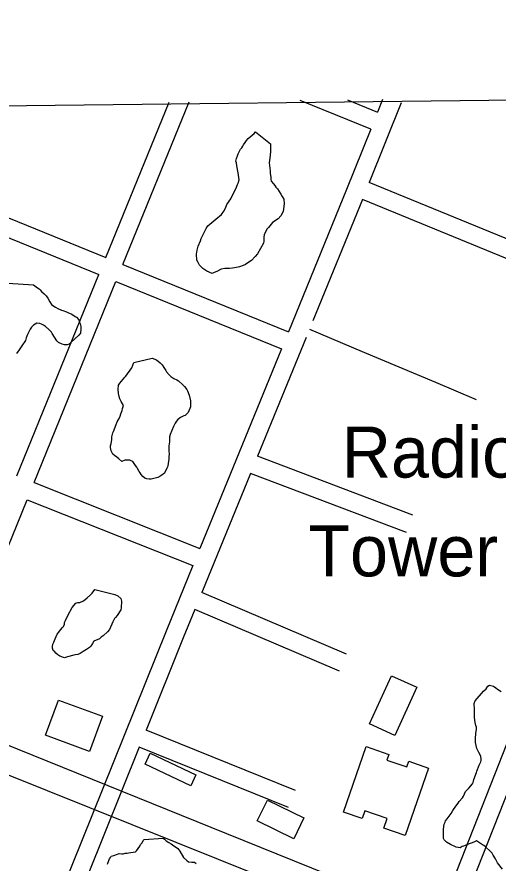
# Model space of a CAD drawing. Extents: x 3677843 to 3715951, y 511991 to 537744.
# Drawn here: x 3700987 to 3701769, y 534574 to 535951 of the extents above; entities that cross this region are included whole.
import ezdxf

# ---------------------------------------------------------------- set-up
doc = ezdxf.new("R2010")
doc.units = 0
for name, color, linetype in [('V-BLDG-OTLN', 7, 'Continuous'), ('V-GRID-FRAM', 7, 'Continuous'), ('V-ROAD-CNTR', 7, 'Continuous'), ('V-SITE-VEGE', 7, 'Continuous'), ('V-TOPO-TOWR-IDEN', 7, 'Continuous')]:
    doc.layers.add(name, color=color, linetype=linetype)

msp = doc.modelspace()

# ---------------------------------------------------------------- linework, layer by layer
at = {"layer": 'V-BLDG-OTLN'}
for points in [[(3701560.1, 534800.9), (3701595.7, 534879.1), (3701636.9, 534860.4), (3701601.4, 534782.1)], [(3701125.8, 534813.3), (3701104.7, 534756.1), (3701033.5, 534782.4), (3701054.7, 534839.6)], [(3701618, 534619.1), (3701583.2, 534631.2), (3701588.6, 534646.9), (3701552.3, 534659.5), (3701548, 534646.9), (3701518, 534657.3), (3701554.9, 534764), (3701591.7, 534751.2), (3701588.5, 534741.9), (3701620.7, 534730.7), (3701623.8, 534739.9), (3701656, 534728.8)], [(3701203.8, 534753.4), (3701278, 534718), (3701269.4, 534699.8), (3701195.2, 534735.2)], [(3701394, 534676.8), (3701453.4, 534647.9), (3701436.9, 534613.9), (3701377.5, 534642.8)]]:
    msp.add_lwpolyline(points, close=True, dxfattribs=at)
at = {"layer": 'V-GRID-FRAM'}
msp.add_lwpolyline([(3681899.6, 535587.1), (3713561.2, 535950.9), (3713778.1, 517769.3), (3682100.6, 517405.3), (3681899.6, 535587.1)], dxfattribs=at)
at = {"layer": 'V-ROAD-CNTR'}
for points in [[(3701014.2, 532762.3), (3701320.6, 533521.6), (3701656.1, 534363.2), (3701858.9, 534878.1), (3702122.5, 535536), (3702238.7, 535824.9)], [(3701480.4, 534003.5), (3701628.2, 534374.2), (3701831, 534889.1), (3702094.6, 535547.2), (3702205.5, 535822.9)], [(3701131.4, 535559.6), (3701234.2, 535812.5)], [(3701159.1, 535548.3), (3701266.7, 535812.9)], [(3701562, 535768.2), (3701447.1, 535815)], [(3701524.5, 535815.9), (3701573.2, 535796.1)], [(3701611.5, 535811.1), (3701559.7, 535681.6)], [(3701581.3, 535816.5), (3701573.2, 535796.1)], [(3701562, 535768.2), (3701522.8, 535670.3), (3701428.3, 535438.6)], [(3700858.4, 535670.8), (3701131.4, 535559.6)], [(3701825.6, 535572.6), (3701559.7, 535681.6)], [(3700847.1, 535643), (3701120.1, 535531.8)], [(3701548.5, 535653.7), (3701468, 535456.4)], [(3701814.2, 535544.8), (3701548.5, 535653.7)], [(3701159.1, 535548.3), (3701428.3, 535438.6)], [(3700987, 535204.3), (3701120.1, 535531.8)], [(3701014.9, 535193.3), (3701147.8, 535520.5)], [(3701147.8, 535520.5), (3701417, 535410.8)], [(3701462.6, 535443.2), (3701548.1, 535406.8), (3701667.1, 535356.5), (3701733.6, 535328.5)], [(3701457, 535429.5), (3701378, 535236.1)], [(3701417, 535410.8), (3701284.5, 535086.2)], [(3701630.6, 535140.5), (3701378, 535236.1)], [(3701366.7, 535208.3), (3701287.7, 535014.7)], [(3701620, 535112.4), (3701366.7, 535208.3)], [(3701014.9, 535193.3), (3701284.5, 535086.2)], [(3700725.4, 534466), (3700947.5, 535027.6), (3701003.6, 535165.5)], [(3701003.6, 535165.5), (3701273.1, 535058.4)], [(3701273.1, 535058.4), (3701229.6, 534951.8), (3700990, 534356)], [(3701522.9, 534914.1), (3701287.7, 535014.7)], [(3701276.4, 534986.9), (3701257.4, 534940.6), (3701197.1, 534790.5)], [(3701511.1, 534886.5), (3701276.4, 534986.9)], [(3701770.9, 534443), (3701327.9, 534621.8), (3700502.6, 534955.7)], [(3701733, 534411.9), (3700477.5, 534916.2)], [(3701439.7, 534692.3), (3701197.1, 534790.5)], [(3701185.9, 534762.7), (3701017.7, 534344.5)], [(3701428.4, 534664.5), (3701185.9, 534762.7)]]:
    msp.add_lwpolyline(points, dxfattribs=at)
at = {"layer": 'V-SITE-VEGE'}
for points in [[(3701374.6, 535764), (3701399.2, 535744.3), (3701399.2, 535738.9), (3701399.2, 535731.2), (3701398.1, 535720.9), (3701397, 535713.8), (3701398.6, 535700.7), (3701398.6, 535696.9), (3701399.7, 535689.8), (3701399.7, 535687.1), (3701400.2, 535683.8), (3701404, 535679.4), (3701406.2, 535676.7), (3701407.9, 535674), (3701410.6, 535671.2), (3701416, 535662.5), (3701418.2, 535658.7), (3701420.9, 535654.3), (3701421.5, 535646.7), (3701419.8, 535634.2), (3701416, 535627.1), (3701411.6, 535622.7), (3701402.4, 535616.2), (3701395.8, 535608.5), (3701393.1, 535605.8), (3701388.7, 535596.5), (3701388.2, 535592.7), (3701388.2, 535586.2), (3701387.6, 535582.9), (3701377.8, 535565.5), (3701374, 535561.1), (3701368, 535554.5), (3701365.8, 535552.9), (3701358.7, 535548), (3701354.9, 535546.4), (3701348.9, 535544.2), (3701346.7, 535543.6), (3701337.4, 535542), (3701332.5, 535541.5), (3701324.9, 535541.5), (3701318.9, 535540.4), (3701311.8, 535536.6), (3701307.4, 535534.9), (3701304.2, 535533.3), (3701295.4, 535537.1), (3701292.2, 535539.3), (3701289.4, 535541.5), (3701284, 535547), (3701281.3, 535551.3), (3701279.6, 535555.1), (3701279.1, 535565), (3701280.2, 535571.5), (3701281.8, 535578), (3701285.1, 535586.8), (3701286.7, 535590.6), (3701294.4, 535606.9), (3701297.1, 535611.3), (3701310.2, 535621.7), (3701319.5, 535629.3), (3701323.3, 535634.7), (3701326, 535639.7), (3701328.2, 535645.7), (3701334.8, 535654.9), (3701336.4, 535658.7), (3701342.9, 535671.3), (3701345.7, 535678.4), (3701346.8, 535680.6), (3701348.4, 535686), (3701347.3, 535693.6), (3701346.8, 535697.5), (3701344.6, 535708.9), (3701344.1, 535713.3), (3701343, 535716), (3701344.1, 535720.4), (3701345.7, 535724.7), (3701346.8, 535728), (3701350.6, 535735.6), (3701352.8, 535737.8), (3701353.9, 535740.5), (3701355.5, 535742.7), (3701357.7, 535746.5), (3701359.9, 535749.8), (3701362.6, 535753.1), (3701372.4, 535761.3)], [(3701177, 535388.8), (3701207, 535395.9), (3701213.6, 535393.2), (3701219.6, 535388.3), (3701222.8, 535385), (3701225.5, 535380.6), (3701228.8, 535375.7), (3701229.9, 535373.5), (3701234.3, 535368.6), (3701237, 535365.9), (3701241.9, 535362.6), (3701246.8, 535360.4), (3701249.5, 535358.8), (3701256.6, 535352.2), (3701259.4, 535349.5), (3701263.2, 535344.6), (3701264.3, 535342.4), (3701267, 535335.3), (3701269.2, 535326.6), (3701269.2, 535316.8), (3701265.3, 535307.5), (3701260.4, 535302.6), (3701258.2, 535302.1), (3701252.8, 535299.3), (3701247.9, 535295.5), (3701246.2, 535293.3), (3701244.1, 535290.1), (3701241.3, 535284.6), (3701235.9, 535271.5), (3701234.8, 535267.7), (3701234.8, 535259), (3701234.2, 535256.8), (3701233.7, 535252.4), (3701233.7, 535244.3), (3701234.2, 535239.9), (3701233.7, 535235), (3701233.7, 535231.7), (3701233.1, 535227.9), (3701232.6, 535225.2), (3701232, 535220.3), (3701230.9, 535217), (3701227.1, 535208.8), (3701221.1, 535204.5), (3701216.2, 535201.7), (3701205.3, 535199), (3701202, 535199), (3701198.2, 535199.6), (3701194.9, 535200.6), (3701191.7, 535203.4), (3701188.9, 535206.6), (3701187.3, 535209.4), (3701185.7, 535211.6), (3701182.9, 535216.5), (3701181.8, 535218.7), (3701179.7, 535221.4), (3701175.3, 535227.4), (3701172.6, 535229), (3701170.4, 535229.6), (3701162.2, 535229.6), (3701157.3, 535227.9), (3701152.4, 535231.8), (3701149.1, 535234.5), (3701145.3, 535237.2), (3701143.1, 535239.4), (3701139.9, 535244.8), (3701138.8, 535250.3), (3701139.3, 535253), (3701139.9, 535256.8), (3701141.5, 535262.8), (3701141.5, 535267.8), (3701143.1, 535274.3), (3701144.2, 535276.5), (3701148.1, 535287.9), (3701149.7, 535292.3), (3701153, 535297.8), (3701154.6, 535301.6), (3701155.7, 535305.4), (3701157.9, 535310.8), (3701158.4, 535314.1), (3701160.1, 535319), (3701156.3, 535325), (3701154.1, 535329.4), (3701153, 535333.2), (3701151.9, 535338.1), (3701151.4, 535345.2), (3701151.9, 535351.7), (3701154.1, 535355), (3701162.3, 535364.8), (3701163.9, 535366.5), (3701173.7, 535380.1)], [(3701113.6, 535019.6), (3701146.3, 535011.4), (3701151.2, 535009.2), (3701155.6, 535004.9), (3701156.7, 535000.5), (3701156.6, 534989.6), (3701155.6, 534986.3), (3701150.1, 534977), (3701147.4, 534973.8), (3701145.7, 534972.1), (3701143, 534966.7), (3701137.5, 534954.1), (3701134.3, 534950.3), (3701127.2, 534943.8), (3701123.9, 534941.6), (3701121.2, 534938.9), (3701111.9, 534935.1), (3701109.7, 534931.8), (3701107, 534927.4), (3701104.8, 534925.2), (3701099.9, 534922), (3701094.4, 534918.7), (3701089.5, 534915.4), (3701085.7, 534913.8), (3701081.9, 534913.3), (3701079.7, 534912.7), (3701069.3, 534910), (3701064.4, 534908.4), (3701061.2, 534909.4), (3701056.8, 534911.1), (3701053.5, 534913.3), (3701050.3, 534916), (3701048.6, 534918.2), (3701045.9, 534920.4), (3701044.8, 534924.2), (3701044.8, 534926.9), (3701045.4, 534930.7), (3701047, 534933.5), (3701049.2, 534938.9), (3701052.5, 534946.5), (3701055.2, 534949.8), (3701057.9, 534953.6), (3701061.2, 534957.4), (3701062.8, 534959.1), (3701064.5, 534962.9), (3701064.5, 534965.6), (3701066.1, 534968.9), (3701069.9, 534977.1), (3701076.5, 534990.2), (3701082.5, 534997.3), (3701085.7, 534998.3), (3701089, 534998.3), (3701095, 535001.1), (3701101, 535006), (3701106.5, 535010.9), (3701109.2, 535013.6)]]:
    msp.add_lwpolyline(points, close=True, dxfattribs=at)
for points in [[(3700972, 535517.6), (3701014, 535514.9), (3701020.5, 535510), (3701023.3, 535508.3), (3701024.9, 535506.7), (3701027.1, 535504), (3701031.4, 535500.2), (3701034.7, 535496.9), (3701037.4, 535493.6), (3701040.2, 535487.6), (3701042.9, 535483.2), (3701045.6, 535481.6), (3701049.4, 535478.9), (3701053.2, 535476.7), (3701059.2, 535474), (3701061.4, 535473.4), (3701067.4, 535471.2), (3701069.6, 535470.1), (3701076.1, 535467.4), (3701081.6, 535463.6), (3701083.8, 535462.5), (3701087.6, 535458.1), (3701089.2, 535452.7), (3701090.3, 535450.5), (3701090.9, 535446.1), (3701090.9, 535443.4), (3701090.3, 535436.3), (3701087.6, 535433), (3701074.5, 535421.1), (3701071.8, 535418.3), (3701068.5, 535417.2), (3701064.1, 535417.2), (3701060.3, 535418.3), (3701054.8, 535421.1), (3701052.1, 535423.8), (3701047.8, 535429.8), (3701044.5, 535435.8), (3701042.9, 535438)], [(3701042.9, 535438), (3701039, 535442.3), (3701033.6, 535447.2), (3701030.3, 535449.4), (3701027, 535451.1), (3701024.3, 535452.2), (3701019.4, 535452.7), (3701014, 535449.4), (3701010.7, 535446.2), (3701008.5, 535442.9), (3701004.1, 535434.2), (3701001.9, 535428.7), (3701000.9, 535424.4), (3700994.9, 535415.6), (3700990.5, 535409.1), (3700986.1, 535403.1)], [(3701776.1, 534564.4), (3701767.9, 534574.8), (3701764.6, 534581.3), (3701761.3, 534587.3), (3701759.2, 534590.6), (3701755.3, 534595), (3701750.4, 534599.3), (3701748.3, 534601.5), (3701746.1, 534603.2), (3701743.9, 534604.2), (3701734.1, 534610.3), (3701729.7, 534608.1), (3701719.4, 534604.3), (3701715.5, 534603.2), (3701712.8, 534602.1), (3701710.6, 534601.5), (3701707.3, 534599.4), (3701700.8, 534600.4), (3701691.5, 534604.8), (3701685, 534608.6), (3701681.7, 534611.9), (3701680.1, 534614.1), (3701680.1, 534623.9), (3701680.6, 534629.4), (3701681.7, 534637.5), (3701682.8, 534640.8), (3701683.4, 534643), (3701686.1, 534646.3), (3701692.6, 534655), (3701695.4, 534659.9), (3701700.3, 534667), (3701704.1, 534671.9), (3701705.7, 534674.6), (3701711.2, 534680.6), (3701712.8, 534683.3), (3701716.1, 534691), (3701721.6, 534696.4), (3701727.6, 534703), (3701728.7, 534705.2), (3701729.8, 534710.1), (3701734.1, 534721.5), (3701734.7, 534723.7), (3701738.5, 534733.5), (3701741.2, 534739), (3701741.8, 534741.2), (3701741.8, 534743.9), (3701741.2, 534747.7), (3701740.1, 534750.4), (3701738, 534754.2), (3701734.7, 534760.8), (3701732.5, 534770.6), (3701732.5, 534776.6), (3701733.1, 534785.9), (3701733.6, 534788.6), (3701734.2, 534792.4), (3701734.2, 534795.2), (3701733.1, 534797.9), (3701732, 534802.8), (3701730.9, 534811), (3701730.9, 534824.1), (3701730.4, 534833.9), (3701732, 534838.2), (3701745.6, 534854.1), (3701749.5, 534857.9), (3701752.2, 534862.2), (3701754.9, 534863.9), (3701761.5, 534862.2), (3701765.3, 534859.5), (3701768, 534857.3), (3701774, 534853.5)], [(3701134.1, 534572.3), (3701136.3, 534578.3), (3701137.4, 534581.1), (3701139, 534583.2), (3701140.1, 534585.4), (3701144.5, 534586.5), (3701150.5, 534588.7), (3701153.2, 534589.8), (3701157.6, 534589.2), (3701159.7, 534589.2), (3701163, 534590.3), (3701166.3, 534590.3), (3701168.5, 534590.9), (3701179.9, 534592.5), (3701181.6, 534594.1), (3701186.5, 534601.8), (3701188.1, 534604.5), (3701190.8, 534607.2), (3701191.9, 534611), (3701193.6, 534612.7), (3701224.7, 534614.8), (3701226.8, 534613.2), (3701229.6, 534610.5), (3701233.9, 534607.8), (3701237.7, 534605.6), (3701242.1, 534602.3), (3701244.8, 534600.7), (3701248.6, 534597.9), (3701251.9, 534593.6), (3701257.9, 534583.2), (3701263.4, 534578.3), (3701266.1, 534576.6), (3701271.5, 534575.6), (3701275.4, 534575.6), (3701278.1, 534573.9)]]:
    msp.add_lwpolyline(points, dxfattribs=at)

# ---------------------------------------------------------------- texts
at = {"layer": 'V-TOPO-TOWR-IDEN'}
for s, p in [('Radio', (3701514.9, 535201.5)), (' Tower', (3701429.8, 535040.8))]:
    msp.add_text(s, height=83, dxfattribs=at).set_placement(p)

doc.saveas('drawing.dxf')
